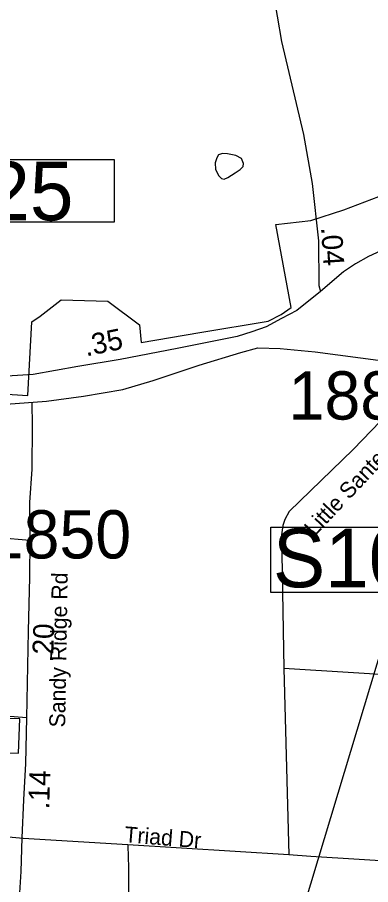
# Model space of a CAD drawing. Extents: x 1662474 to 1856135, y 779280 to 917889.
# Drawn here: x 1705658 to 1707768, y 854508 to 859687 of the extents above; entities that cross this region are included whole.
import ezdxf

# ---------------------------------------------------------------- set-up
doc = ezdxf.new("R2010")
doc.units = 0
for name, color, linetype in [('Cogo Default Point CELL', 7, 'Continuous'), ('Exist Boundary Political City Limit New', 7, 'Continuous'), ('Exist Hydrographic Pond Under 1500 Sq Ft', 7, 'Continuous'), ('Exist Railroad Mainline', 7, 'Continuous'), ('Exist Road Non-System Type 51', 7, 'Continuous'), ('Exist Road Non-System Type 51 Label', 7, 'Continuous'), ('Exist Road Primary Interstate Structure Ovrhead Sign CELL', 7, 'Continuous'), ('Exist Road Primary NC Structure Ovrhead Sign Number Label', 7, 'Continuous'), ('Exist Road Secondary Mileage Tenths English Label', 7, 'Continuous'), ('Exist Road Secondary Type 51 Attributed', 7, 'Continuous'), ('Exist Road Secondary Type 51 Label', 7, 'Continuous'), ('Map Preparation Boundary City Limit Buffer Line', 7, 'Continuous')]:
    doc.layers.add(name, color=color, linetype=linetype)

msp = doc.modelspace()

# ---------------------------------------------------------------- linework, layer by layer
at = {"layer": 'Exist Boundary Political City Limit New'}
for points in [[(1705067.5, 857471.2), (1705721.1, 857429.1), (1705744.9, 857869.4), (1705793.9, 857902.2), (1705919.2, 858000.2), (1706198.6, 857991.8), (1706387, 857850.8), (1706396.9, 857745.8), (1706747.8, 857804.4), (1707155.4, 857873.4), (1707234.8, 857911.8), (1707294.6, 857953.2), (1707201.5, 858448.8), (1707411.2, 858473.9), (1707609.1, 858538.1), (1707900.4, 858649.6)], [(1705561.8, 855297.7), (1705665.8, 855293.7), (1705673.5, 855499.1), (1705374.4, 855503.5)]]:
    msp.add_lwpolyline(points, dxfattribs=at)
at = {"layer": 'Exist Hydrographic Pond Under 1500 Sq Ft'}
msp.add_lwpolyline([(1706996.1, 858844.6), (1706963.8, 858862), (1706914, 858870.7), (1706882.9, 858873.2), (1706860.6, 858865.7), (1706849.4, 858847.1), (1706839.4, 858817.3), (1706841.9, 858777.5), (1706861.8, 858740.2), (1706876.7, 858724), (1706894.1, 858720.3), (1706915.3, 858730.2), (1706960.1, 858758.8), (1706988.7, 858777.5), (1707007.3, 858796.1), (1707009.8, 858814.8), (1706996.1, 858844.6)], dxfattribs=at)
at = {"layer": 'Exist Railroad Mainline'}
msp.add_lwpolyline([(1704606.5, 857571.7), (1704650.3, 857549.2), (1704774.9, 857503.6), (1704954.5, 857449.7), (1705106, 857406), (1705217.9, 857385), (1705341.9, 857375.6), (1705592.1, 857376.9), (1705832.5, 857394.4), (1706053.1, 857424), (1706287.8, 857463.6), (1706470.4, 857517.5), (1706743.8, 857610.8), (1706992.8, 857686.2), (1707095, 857713.1), (1707227.2, 857709.6), (1707437.1, 857689.3), (1707843, 857635)], dxfattribs=at)
at = {"layer": 'Exist Road Non-System Type 51'}
for p, q in [((1707249.6, 855797.9), (1707278.9, 854686.9)), ((1706318, 854745.8), (1705692.5, 854784.2)), ((1707278.9, 854686.9), (1706318, 854745.8))]:
    msp.add_line(p, q, dxfattribs=at)
for points in [[(1708057.9, 857562.9), (1708043.1, 857524.6), (1708024.8, 857492.9), (1707990.1, 857444.5), (1707664.4, 857105.7), (1707280.9, 856736.9), (1707256.8, 856689.2), (1707244.8, 856652.9), (1707235, 856596.5), (1707249.6, 855797.9)], [(1709696.6, 855637.2), (1709620.5, 855613.4), (1709531.9, 855606.8), (1708660.1, 855598.6), (1708597.4, 855604.9), (1708562, 855608.1), (1708531.9, 855611.2), (1708502.6, 855616.2), (1708475.6, 855626.2), (1708441.2, 855641.4), (1708253.9, 855715.2), (1708198.5, 855729.1), (1708142.4, 855742.8), (1708082, 855747.7), (1707249.6, 855797.9)], [(1705692.5, 854784.2), (1705474.6, 854804.4), (1705096.4, 854838.2), (1704875.8, 854857.4), (1704844.6, 854863.6), (1704810, 854872.1), (1704771.4, 854882.9), (1704684.4, 854904.5), (1704637.1, 854914.1), (1703997.2, 855008.5)], [(1706318, 854745.8), (1706320.9, 854670.4), (1706321.6, 854614.2), (1706322.1, 854580.5), (1706322.2, 854545.6), (1706322.9, 854509.9), (1706323.1, 854473.9), (1706323.4, 854438.6), (1706323.6, 854404.2), (1706324.1, 854371.5), (1706325.6, 854309.9), (1706326.4, 854262), (1706329.9, 854229.4), (1706354.9, 854190.4), (1706387.5, 854176.9)], [(1709792.4, 854623.1), (1708687.1, 854620.9), (1708308.1, 854621.2), (1707410.1, 854676.1), (1707278.9, 854686.9)]]:
    msp.add_lwpolyline(points, dxfattribs=at)
at = {"layer": 'Exist Road Primary Interstate Structure Ovrhead Sign CELL'}
msp.add_line((1707094.8, 853467.8), (1707932.2, 856244.4), dxfattribs=at)
msp.add_lwpolyline([(1704656.2, 858836.9), (1706236.2, 858836.9), (1706236.2, 858462.7), (1704656.2, 858462.7)], close=True, dxfattribs=at)
at = {"layer": 'Exist Road Primary NC Structure Ovrhead Sign Number Label'}
msp.add_lwpolyline([(1707172.2, 856642.1), (1708771.2, 856642.1), (1708771.2, 856253.1), (1707172.2, 856253.1)], close=True, dxfattribs=at)
at = {"layer": 'Exist Road Secondary Type 51 Attributed'}
for points in [[(1707183.2, 859847.6), (1707236.4, 859541.6), (1707367.4, 858986.9), (1707418.8, 858694.8), (1707456.5, 858352.2), (1707458.3, 858086.1), (1707468.6, 858050.6)], [(1709324.6, 858143.7), (1709253.2, 858192), (1709168.6, 858241.4), (1709101.9, 858272.8), (1709044.3, 858295.9), (1708834.9, 858348.9), (1708651.3, 858366.7), (1708559.5, 858373.3), (1708333.3, 858382.2), (1708209.6, 858380.3), (1708095.8, 858365.8), (1708013.4, 858354.5), (1707970.2, 858340.2), (1707855.5, 858304.4), (1707755.3, 858258.5), (1707677.5, 858214.5), (1707605.9, 858167.5), (1707468.6, 858050.6)], [(1707468.6, 858050.6), (1707327.2, 857937.2), (1707235.4, 857888.2), (1707145, 857839), (1707059.5, 857808.1), (1706971.8, 857781.6), (1706871.5, 857760.7), (1706612.7, 857709.3), (1706271.8, 857644.6), (1706020.5, 857602.6), (1705753.3, 857554.3)], [(1705753.3, 857554.3), (1705566.5, 857542.1)], [(1705744.2, 857387.3), (1705747.4, 857247.6), (1705744.7, 856988.7), (1705731.1, 856790), (1705732.8, 856562)], [(1705732.8, 856562), (1705545.3, 856579)], [(1705732.8, 856562), (1705730.2, 856343.8), (1705722.6, 856022.2), (1705712.9, 855504.1)], [(1705712.9, 855504.1), (1705437.4, 855526.7), (1705080.6, 855558.3), (1704587.1, 855587.9), (1704403.1, 855608), (1704224.7, 855618.2), (1704112.7, 855624.6), (1704011.8, 855629.1), (1704001.2, 855650.4), (1704006.5, 855750)], [(1705712.9, 855504.1), (1705707.2, 855230.7), (1705694.5, 855013.7), (1705684.7, 854787.3), (1705680, 854587.3), (1705668.3, 854428.4)]]:
    msp.add_lwpolyline(points, dxfattribs=at)
at = {"layer": 'Map Preparation Boundary City Limit Buffer Line'}
for points in [[(1705067.5, 857471.2), (1705721.1, 857429.1), (1705744.9, 857869.4), (1705793.9, 857902.2), (1705919.2, 858000.2), (1706198.6, 857991.8), (1706387, 857850.8), (1706396.9, 857745.8), (1706747.8, 857804.4), (1707155.4, 857873.4), (1707234.8, 857911.8), (1707294.6, 857953.2), (1707201.5, 858448.8), (1707411.2, 858473.9), (1707609.1, 858538.1), (1707900.4, 858649.6)], [(1705561.8, 855297.7), (1705665.8, 855293.7), (1705673.5, 855499.1), (1705374.4, 855503.5)]]:
    msp.add_lwpolyline(points, dxfattribs=at)

# ---------------------------------------------------------------- texts
at = {"layer": 'Cogo Default Point CELL'}
for s, p in [('1887', (1707278.2, 857285.1)), ('1850', (1705481.2, 856455.8))]:
    msp.add_text(s, height=288, dxfattribs=at).set_placement(p)
at = {"layer": 'Exist Road Non-System Type 51 Label'}
for s, rotation, p in [('Little Santee Rd', 46.7503, (1707431.4, 856582.3)), ('Triad Dr', 355.3923, (1706295.3, 854761.9))]:
    msp.add_text(s, height=95, rotation=rotation, dxfattribs=at).set_placement(p)
at = {"layer": 'Exist Road Primary Interstate Structure Ovrhead Sign CELL'}
msp.add_text('S1025', height=350, dxfattribs=at).set_placement((1704640.1, 858474.3))
at = {"layer": 'Exist Road Primary NC Structure Ovrhead Sign Number Label'}
msp.add_text('S1020', height=350, dxfattribs=at).set_placement((1707184.7, 856283.7))
at = {"layer": 'Exist Road Secondary Mileage Tenths English Label'}
for s, rotation, p in [('.04', 273.8568, (1707471.6, 858431.1)), ('.35', 11.7702, (1706069.3, 857661.7)), ('.20', 88.1479, (1705871.6, 855833.5)), ('.14', 88.1249, (1705848, 854957.2))]:
    msp.add_text(s, height=125, rotation=rotation, dxfattribs=at).set_placement(p)
at = {"layer": 'Exist Road Secondary Type 51 Label'}
msp.add_text('Sandy Ridge Rd', height=95, rotation=89.0326, dxfattribs=at).set_placement((1705943.6, 855446.3))

doc.saveas('drawing.dxf')
